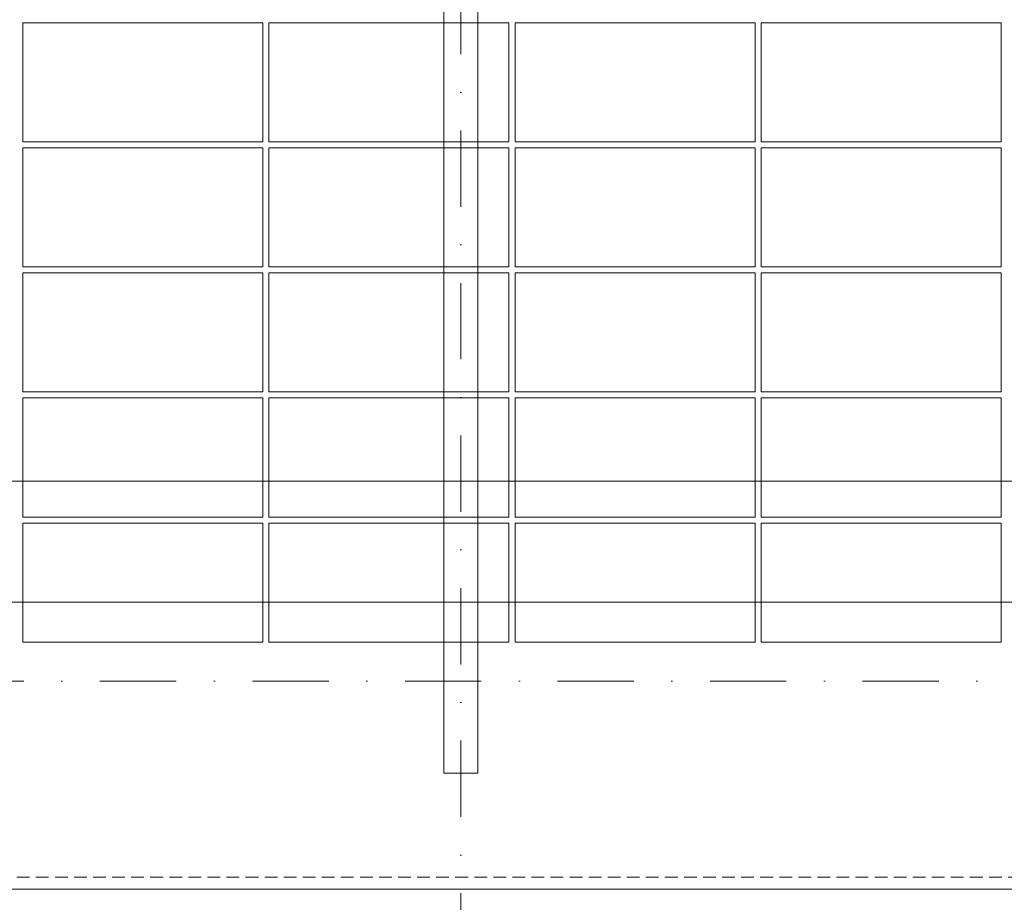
# Model space of a CAD drawing. Header units: millimetres. Extents: x -1695604 to 5289369, y -1488057 to 2187451.
# Tile 571 of 656: x 400345 to 405265, y 148895 to 153305. Entities that reach past the tile are written whole.
import ezdxf
from ezdxf import colors
from ezdxf.entities.mleader import LeaderData, LeaderLine
from ezdxf.math import Vec2, Vec3

# ---------------------------------------------------------------- set-up
doc = ezdxf.new("R2010")
doc.units = ezdxf.units.MM
for name, pattern in [('CENTERX2', [101.6, 63.5, -12.7, 12.7, -12.7]), ('DASHDOT', [25.4, 12.7, -6.35, 0, -6.35]), ('DASHED', [19.05, 12.7, -6.35]), ('HIDDEN', [9.525, 6.35, -3.175])]:
    doc.linetypes.add(name, pattern=pattern)
doc.layers.get('Defpoints').update_dxf_attribs({"color": 8})
for name, color, linetype, lineweight in [('A99_FVE', 30, 'Continuous', 5), ('A99_N_kce-pod', 7, 'DASHED', 20), ('A99_N_koty-200', 5, 'Continuous', 5), ('A99_N_koty-200 @ 1', 5, 'Continuous', 5), ('A99_N_koty-200 @ 10', 5, 'Continuous', 5), ('A99_N_koty-200 @ 100', 5, 'Continuous', 5), ('A99_N_koty-200 @ 200', 5, 'Continuous', 5), ('A99_N_koty-200 @ 250 (1)', 5, 'Continuous', 5), ('A99_N_koty-200 @ 250 (2)', 5, 'Continuous', 5), ('A99_N_koty-200 @ 400', 5, 'Continuous', 5), ('A99_N_txt-popis-50 @ 200', 240, 'Continuous', 9), ('A99_S_kce-pohl', 7, 'Continuous', 5), ('A99_S_osy', 1, 'CENTERX2', 5)]:
    doc.layers.add(name, color=color, linetype=linetype, lineweight=lineweight)
doc.styles.add('A99_kota', font='isocpeur.ttf', dxfattribs={"height": 2})
doc.styles.add('A99_popis', font='isocpeur.ttf')
doc.dimstyles.new('A99_kota_200 new', dxfattribs={"dimscale": 200, "dimtxt": 2, "dimasz": 1.2, "dimexe": 0.5, "dimexo": 1.5, "dimgap": 0.3, "dimtad": 1, "dimdec": 0, "dimzin": 3, "dimdsep": 46, "dimtxsty": 'A99_kota', "dimblk": 'ARCHTICK', "dimcen": 2.5, "dimazin": 2, "dimtfac": 0.75, "dimtdec": 0, "dimtmove": 2, "dimatfit": 0, "dimfxl": 0, "dimtolj": 1, "dimtzin": 0, "dimlwd": 5, "dimlwe": 5, "dimarcsym": 0})

# ---------------------------------------------------------------- blocks, each defined once
blk = doc.blocks.new('_ArchTick')
at = {"color": 0, "linetype": 'ByBlock', "const_width": 0.15}
blk.add_lwpolyline([(-0.5, -0.5), (0.5, 0.5)], dxfattribs=at)
blk = doc.blocks.new('*D4584')
at = {"layer": 'A99_N_koty-200', "color": 0, "linetype": 'Continuous', "lineweight": 5, "ltscale": 10, "transparency": 16777216}
for p, q in [((402550, 146925), (402550, 146475)), ((414550, 146925), (414550, 146475)), ((414550, 146525), (402550, 146525))]:
    blk.add_line(p, q, dxfattribs=at)
at = {"layer": 'Defpoints', "color": 0, "linetype": 'Continuous', "lineweight": 18, "ltscale": 10, "transparency": 16777216}
for p in [(402550, 149400), (414550, 149400), (402550, 146525)]:
    blk.add_point(p, dxfattribs=at)
at = {"layer": 'A99_N_koty-200', "color": 0, "linetype": 'Continuous', "lineweight": 5, "ltscale": 10, "transparency": 16777216, "xscale": 120, "yscale": 120, "zscale": 120, "rotation": 180}
blk.add_blockref('_ArchTick', (402550, 146525), dxfattribs=at)
at = {"layer": 'A99_N_koty-200', "color": 0, "linetype": 'Continuous', "lineweight": 5, "ltscale": 10, "transparency": 16777216, "xscale": 120, "yscale": 120, "zscale": 120}
blk.add_blockref('_ArchTick', (414550, 146525), dxfattribs=at)
at = {"layer": 'A99_N_koty-200', "color": 0, "linetype": 'Continuous', "ltscale": 10, "transparency": 16777216, "insert": (408550, 146655), "char_height": 200, "attachment_point": 5, "style": 'A99_kota'}
blk.add_mtext('\\A1;12000', dxfattribs=at)
blk = doc.blocks.new('*D4585')
at = {"layer": 'A99_N_koty-200', "color": 0, "linetype": 'Continuous', "lineweight": 5, "ltscale": 10, "transparency": 16777216}
for p, q in [((402550, 147325), (402550, 146425)), ((414550, 147325), (414550, 146425)), ((414550, 146525), (402550, 146525))]:
    blk.add_line(p, q, dxfattribs=at)
at = {"layer": 'Defpoints', "color": 0, "linetype": 'Continuous', "lineweight": 18, "ltscale": 10, "transparency": 16777216}
for p in [(402550, 149400), (414550, 149400), (402550, 146525)]:
    blk.add_point(p, dxfattribs=at)
at = {"layer": 'A99_N_koty-200', "color": 0, "linetype": 'Continuous', "lineweight": 5, "ltscale": 10, "transparency": 16777216, "xscale": 240, "yscale": 240, "zscale": 240, "rotation": 180}
blk.add_blockref('_ArchTick', (402550, 146525), dxfattribs=at)
at = {"layer": 'A99_N_koty-200', "color": 0, "linetype": 'Continuous', "lineweight": 5, "ltscale": 10, "transparency": 16777216, "xscale": 240, "yscale": 240, "zscale": 240}
blk.add_blockref('_ArchTick', (414550, 146525), dxfattribs=at)
at = {"layer": 'A99_N_koty-200', "color": 0, "linetype": 'Continuous', "ltscale": 10, "transparency": 16777216, "insert": (408550, 146785), "char_height": 400, "attachment_point": 5, "style": 'A99_kota'}
blk.add_mtext('\\A1;12000', dxfattribs=at)
blk = doc.blocks.new('*D4586')
at = {"layer": 'A99_N_koty-200', "color": 0, "linetype": 'Continuous', "lineweight": 5, "ltscale": 10, "transparency": 16777216}
for p, q in [((402550, 146529), (402550, 146524.5)), ((414550, 146525), (402550, 146525)), ((414550, 146529), (414550, 146524.5))]:
    blk.add_line(p, q, dxfattribs=at)
at = {"layer": 'Defpoints', "color": 0, "linetype": 'Continuous', "lineweight": 18, "ltscale": 10, "transparency": 16777216}
for p in [(402550, 149400), (414550, 149400), (402550, 146525)]:
    blk.add_point(p, dxfattribs=at)
at = {"layer": 'A99_N_koty-200', "color": 0, "linetype": 'Continuous', "lineweight": 5, "ltscale": 10, "transparency": 16777216, "xscale": 1.2, "yscale": 1.2, "zscale": 1.2, "rotation": 180}
blk.add_blockref('_ArchTick', (402550, 146525), dxfattribs=at)
at = {"layer": 'A99_N_koty-200', "color": 0, "linetype": 'Continuous', "lineweight": 5, "ltscale": 10, "transparency": 16777216, "xscale": 1.2, "yscale": 1.2, "zscale": 1.2}
blk.add_blockref('_ArchTick', (414550, 146525), dxfattribs=at)
at = {"layer": 'A99_N_koty-200', "color": 0, "linetype": 'Continuous', "ltscale": 10, "transparency": 16777216, "insert": (408550, 146526.3), "char_height": 2, "attachment_point": 5, "style": 'A99_kota'}
blk.add_mtext('\\A1;12000', dxfattribs=at)
blk = doc.blocks.new('*D4587')
at = {"layer": 'A99_N_koty-200', "color": 0, "linetype": 'Continuous', "lineweight": 5, "ltscale": 10, "transparency": 16777216}
for p, q in [((402550, 148125), (402550, 146325)), ((414550, 148125), (414550, 146325)), ((414550, 146525), (402550, 146525))]:
    blk.add_line(p, q, dxfattribs=at)
at = {"layer": 'Defpoints', "color": 0, "linetype": 'Continuous', "lineweight": 18, "ltscale": 10, "transparency": 16777216}
for p in [(402550, 149400), (414550, 149400), (402550, 146525)]:
    blk.add_point(p, dxfattribs=at)
at = {"layer": 'A99_N_koty-200', "color": 0, "linetype": 'Continuous', "lineweight": 5, "ltscale": 10, "transparency": 16777216, "xscale": 480, "yscale": 480, "zscale": 480, "rotation": 180}
blk.add_blockref('_ArchTick', (402550, 146525), dxfattribs=at)
at = {"layer": 'A99_N_koty-200', "color": 0, "linetype": 'Continuous', "lineweight": 5, "ltscale": 10, "transparency": 16777216, "xscale": 480, "yscale": 480, "zscale": 480}
blk.add_blockref('_ArchTick', (414550, 146525), dxfattribs=at)
at = {"layer": 'A99_N_koty-200', "color": 0, "linetype": 'Continuous', "ltscale": 10, "transparency": 16777216, "insert": (408550, 147045), "char_height": 800, "attachment_point": 5, "style": 'A99_kota'}
blk.add_mtext('\\A1;12000', dxfattribs=at)
blk = doc.blocks.new('*D4588')
at = {"layer": 'A99_N_koty-200', "color": 0, "linetype": 'Continuous', "lineweight": 5, "ltscale": 10, "transparency": 16777216}
for p, q in [((402550, 146565), (402550, 146520)), ((414550, 146525), (402550, 146525)), ((414550, 146565), (414550, 146520))]:
    blk.add_line(p, q, dxfattribs=at)
at = {"layer": 'Defpoints', "color": 0, "linetype": 'Continuous', "lineweight": 18, "ltscale": 10, "transparency": 16777216}
for p in [(402550, 149400), (414550, 149400), (402550, 146525)]:
    blk.add_point(p, dxfattribs=at)
at = {"layer": 'A99_N_koty-200', "color": 0, "linetype": 'Continuous', "lineweight": 5, "ltscale": 10, "transparency": 16777216, "xscale": 12, "yscale": 12, "zscale": 12, "rotation": 180}
blk.add_blockref('_ArchTick', (402550, 146525), dxfattribs=at)
at = {"layer": 'A99_N_koty-200', "color": 0, "linetype": 'Continuous', "lineweight": 5, "ltscale": 10, "transparency": 16777216, "xscale": 12, "yscale": 12, "zscale": 12}
blk.add_blockref('_ArchTick', (414550, 146525), dxfattribs=at)
at = {"layer": 'A99_N_koty-200', "color": 0, "linetype": 'Continuous', "ltscale": 10, "transparency": 16777216, "insert": (408550, 146538), "char_height": 20, "attachment_point": 5, "style": 'A99_kota'}
blk.add_mtext('\\A1;12000', dxfattribs=at)
blk = doc.blocks.new('*D4589')
at = {"layer": 'A99_N_koty-200', "color": 0, "linetype": 'Continuous', "lineweight": 5, "ltscale": 10, "transparency": 16777216}
for p, q in [((402550, 147525), (402550, 146400)), ((414550, 147525), (414550, 146400)), ((414550, 146525), (402550, 146525))]:
    blk.add_line(p, q, dxfattribs=at)
at = {"layer": 'Defpoints', "color": 0, "linetype": 'Continuous', "lineweight": 18, "ltscale": 10, "transparency": 16777216}
for p in [(402550, 149400), (414550, 149400), (402550, 146525)]:
    blk.add_point(p, dxfattribs=at)
at = {"layer": 'A99_N_koty-200', "color": 0, "linetype": 'Continuous', "lineweight": 5, "ltscale": 10, "transparency": 16777216, "xscale": 300, "yscale": 300, "zscale": 300, "rotation": 180}
blk.add_blockref('_ArchTick', (402550, 146525), dxfattribs=at)
at = {"layer": 'A99_N_koty-200', "color": 0, "linetype": 'Continuous', "lineweight": 5, "ltscale": 10, "transparency": 16777216, "xscale": 300, "yscale": 300, "zscale": 300}
blk.add_blockref('_ArchTick', (414550, 146525), dxfattribs=at)
at = {"layer": 'A99_N_koty-200', "color": 0, "linetype": 'Continuous', "ltscale": 10, "transparency": 16777216, "insert": (408550, 146850), "char_height": 500, "attachment_point": 5, "style": 'A99_kota'}
blk.add_mtext('\\A1;12000', dxfattribs=at)
blk = doc.blocks.new('*D4590')
at = {"layer": 'A99_N_koty-200', "color": 0, "linetype": 'Continuous', "lineweight": 5, "ltscale": 10, "transparency": 16777216}
for p, q in [((402550, 147525), (402550, 146400)), ((414550, 147525), (414550, 146400)), ((414550, 146525), (402550, 146525))]:
    blk.add_line(p, q, dxfattribs=at)
at = {"layer": 'Defpoints', "color": 0, "linetype": 'Continuous', "lineweight": 18, "ltscale": 10, "transparency": 16777216}
for p in [(402550, 149400), (414550, 149400), (402550, 146525)]:
    blk.add_point(p, dxfattribs=at)
at = {"layer": 'A99_N_koty-200', "color": 0, "linetype": 'Continuous', "lineweight": 5, "ltscale": 10, "transparency": 16777216, "xscale": 300, "yscale": 300, "zscale": 300, "rotation": 180}
blk.add_blockref('_ArchTick', (402550, 146525), dxfattribs=at)
at = {"layer": 'A99_N_koty-200', "color": 0, "linetype": 'Continuous', "lineweight": 5, "ltscale": 10, "transparency": 16777216, "xscale": 300, "yscale": 300, "zscale": 300}
blk.add_blockref('_ArchTick', (414550, 146525), dxfattribs=at)
at = {"layer": 'A99_N_koty-200', "color": 0, "linetype": 'Continuous', "ltscale": 10, "transparency": 16777216, "insert": (408550, 146850), "char_height": 500, "attachment_point": 5, "style": 'A99_kota'}
blk.add_mtext('\\A1;12000', dxfattribs=at)
blk = doc.blocks.new('*D4592')
at = {"layer": 'A99_N_koty-200', "color": 0, "linetype": 'Continuous', "lineweight": 5, "ltscale": 10, "transparency": 16777216}
for p, q in [((390550, 146925), (390550, 146475)), ((402550, 146925), (402550, 146475)), ((402550, 146525), (390550, 146525))]:
    blk.add_line(p, q, dxfattribs=at)
at = {"layer": 'Defpoints', "color": 0, "linetype": 'Continuous', "lineweight": 18, "ltscale": 10, "transparency": 16777216}
for p in [(390550, 149400), (402550, 149400), (390550, 146525)]:
    blk.add_point(p, dxfattribs=at)
at = {"layer": 'A99_N_koty-200', "color": 0, "linetype": 'Continuous', "lineweight": 5, "ltscale": 10, "transparency": 16777216, "xscale": 120, "yscale": 120, "zscale": 120, "rotation": 180}
blk.add_blockref('_ArchTick', (390550, 146525), dxfattribs=at)
at = {"layer": 'A99_N_koty-200', "color": 0, "linetype": 'Continuous', "lineweight": 5, "ltscale": 10, "transparency": 16777216, "xscale": 120, "yscale": 120, "zscale": 120}
blk.add_blockref('_ArchTick', (402550, 146525), dxfattribs=at)
at = {"layer": 'A99_N_koty-200', "color": 0, "linetype": 'Continuous', "ltscale": 10, "transparency": 16777216, "insert": (396550, 146655), "char_height": 200, "attachment_point": 5, "style": 'A99_kota'}
blk.add_mtext('\\A1;12000', dxfattribs=at)
blk = doc.blocks.new('*D4593')
at = {"layer": 'A99_N_koty-200', "color": 0, "linetype": 'Continuous', "lineweight": 5, "ltscale": 10, "transparency": 16777216}
for p, q in [((390550, 147325), (390550, 146425)), ((402550, 147325), (402550, 146425)), ((402550, 146525), (390550, 146525))]:
    blk.add_line(p, q, dxfattribs=at)
at = {"layer": 'Defpoints', "color": 0, "linetype": 'Continuous', "lineweight": 18, "ltscale": 10, "transparency": 16777216}
for p in [(390550, 149400), (402550, 149400), (390550, 146525)]:
    blk.add_point(p, dxfattribs=at)
at = {"layer": 'A99_N_koty-200', "color": 0, "linetype": 'Continuous', "lineweight": 5, "ltscale": 10, "transparency": 16777216, "xscale": 240, "yscale": 240, "zscale": 240, "rotation": 180}
blk.add_blockref('_ArchTick', (390550, 146525), dxfattribs=at)
at = {"layer": 'A99_N_koty-200', "color": 0, "linetype": 'Continuous', "lineweight": 5, "ltscale": 10, "transparency": 16777216, "xscale": 240, "yscale": 240, "zscale": 240}
blk.add_blockref('_ArchTick', (402550, 146525), dxfattribs=at)
at = {"layer": 'A99_N_koty-200', "color": 0, "linetype": 'Continuous', "ltscale": 10, "transparency": 16777216, "insert": (396550, 146785), "char_height": 400, "attachment_point": 5, "style": 'A99_kota'}
blk.add_mtext('\\A1;12000', dxfattribs=at)
blk = doc.blocks.new('*D4594')
at = {"layer": 'A99_N_koty-200', "color": 0, "linetype": 'Continuous', "lineweight": 5, "ltscale": 10, "transparency": 16777216}
for p, q in [((390550, 146529), (390550, 146524.5)), ((402550, 146525), (390550, 146525)), ((402550, 146529), (402550, 146524.5))]:
    blk.add_line(p, q, dxfattribs=at)
at = {"layer": 'Defpoints', "color": 0, "linetype": 'Continuous', "lineweight": 18, "ltscale": 10, "transparency": 16777216}
for p in [(390550, 149400), (402550, 149400), (390550, 146525)]:
    blk.add_point(p, dxfattribs=at)
at = {"layer": 'A99_N_koty-200', "color": 0, "linetype": 'Continuous', "lineweight": 5, "ltscale": 10, "transparency": 16777216, "xscale": 1.2, "yscale": 1.2, "zscale": 1.2, "rotation": 180}
blk.add_blockref('_ArchTick', (390550, 146525), dxfattribs=at)
at = {"layer": 'A99_N_koty-200', "color": 0, "linetype": 'Continuous', "lineweight": 5, "ltscale": 10, "transparency": 16777216, "xscale": 1.2, "yscale": 1.2, "zscale": 1.2}
blk.add_blockref('_ArchTick', (402550, 146525), dxfattribs=at)
at = {"layer": 'A99_N_koty-200', "color": 0, "linetype": 'Continuous', "ltscale": 10, "transparency": 16777216, "insert": (396550, 146526.3), "char_height": 2, "attachment_point": 5, "style": 'A99_kota'}
blk.add_mtext('\\A1;12000', dxfattribs=at)
blk = doc.blocks.new('*D4595')
at = {"layer": 'A99_N_koty-200', "color": 0, "linetype": 'Continuous', "lineweight": 5, "ltscale": 10, "transparency": 16777216}
for p, q in [((390550, 148125), (390550, 146325)), ((402550, 148125), (402550, 146325)), ((402550, 146525), (390550, 146525))]:
    blk.add_line(p, q, dxfattribs=at)
at = {"layer": 'Defpoints', "color": 0, "linetype": 'Continuous', "lineweight": 18, "ltscale": 10, "transparency": 16777216}
for p in [(390550, 149400), (402550, 149400), (390550, 146525)]:
    blk.add_point(p, dxfattribs=at)
at = {"layer": 'A99_N_koty-200', "color": 0, "linetype": 'Continuous', "lineweight": 5, "ltscale": 10, "transparency": 16777216, "xscale": 480, "yscale": 480, "zscale": 480, "rotation": 180}
blk.add_blockref('_ArchTick', (390550, 146525), dxfattribs=at)
at = {"layer": 'A99_N_koty-200', "color": 0, "linetype": 'Continuous', "lineweight": 5, "ltscale": 10, "transparency": 16777216, "xscale": 480, "yscale": 480, "zscale": 480}
blk.add_blockref('_ArchTick', (402550, 146525), dxfattribs=at)
at = {"layer": 'A99_N_koty-200', "color": 0, "linetype": 'Continuous', "ltscale": 10, "transparency": 16777216, "insert": (396550, 147045), "char_height": 800, "attachment_point": 5, "style": 'A99_kota'}
blk.add_mtext('\\A1;12000', dxfattribs=at)
blk = doc.blocks.new('*D4596')
at = {"layer": 'A99_N_koty-200', "color": 0, "linetype": 'Continuous', "lineweight": 5, "ltscale": 10, "transparency": 16777216}
for p, q in [((390550, 146565), (390550, 146520)), ((402550, 146525), (390550, 146525)), ((402550, 146565), (402550, 146520))]:
    blk.add_line(p, q, dxfattribs=at)
at = {"layer": 'Defpoints', "color": 0, "linetype": 'Continuous', "lineweight": 18, "ltscale": 10, "transparency": 16777216}
for p in [(390550, 149400), (402550, 149400), (390550, 146525)]:
    blk.add_point(p, dxfattribs=at)
at = {"layer": 'A99_N_koty-200', "color": 0, "linetype": 'Continuous', "lineweight": 5, "ltscale": 10, "transparency": 16777216, "xscale": 12, "yscale": 12, "zscale": 12, "rotation": 180}
blk.add_blockref('_ArchTick', (390550, 146525), dxfattribs=at)
at = {"layer": 'A99_N_koty-200', "color": 0, "linetype": 'Continuous', "lineweight": 5, "ltscale": 10, "transparency": 16777216, "xscale": 12, "yscale": 12, "zscale": 12}
blk.add_blockref('_ArchTick', (402550, 146525), dxfattribs=at)
at = {"layer": 'A99_N_koty-200', "color": 0, "linetype": 'Continuous', "ltscale": 10, "transparency": 16777216, "insert": (396550, 146538), "char_height": 20, "attachment_point": 5, "style": 'A99_kota'}
blk.add_mtext('\\A1;12000', dxfattribs=at)
blk = doc.blocks.new('*D4597')
at = {"layer": 'A99_N_koty-200', "color": 0, "linetype": 'Continuous', "lineweight": 5, "ltscale": 10, "transparency": 16777216}
for p, q in [((390550, 147525), (390550, 146400)), ((402550, 147525), (402550, 146400)), ((402550, 146525), (390550, 146525))]:
    blk.add_line(p, q, dxfattribs=at)
at = {"layer": 'Defpoints', "color": 0, "linetype": 'Continuous', "lineweight": 18, "ltscale": 10, "transparency": 16777216}
for p in [(390550, 149400), (402550, 149400), (390550, 146525)]:
    blk.add_point(p, dxfattribs=at)
at = {"layer": 'A99_N_koty-200', "color": 0, "linetype": 'Continuous', "lineweight": 5, "ltscale": 10, "transparency": 16777216, "xscale": 300, "yscale": 300, "zscale": 300, "rotation": 180}
blk.add_blockref('_ArchTick', (390550, 146525), dxfattribs=at)
at = {"layer": 'A99_N_koty-200', "color": 0, "linetype": 'Continuous', "lineweight": 5, "ltscale": 10, "transparency": 16777216, "xscale": 300, "yscale": 300, "zscale": 300}
blk.add_blockref('_ArchTick', (402550, 146525), dxfattribs=at)
at = {"layer": 'A99_N_koty-200', "color": 0, "linetype": 'Continuous', "ltscale": 10, "transparency": 16777216, "insert": (396550, 146850), "char_height": 500, "attachment_point": 5, "style": 'A99_kota'}
blk.add_mtext('\\A1;12000', dxfattribs=at)
blk = doc.blocks.new('*D4598')
at = {"layer": 'A99_N_koty-200', "color": 0, "linetype": 'Continuous', "lineweight": 5, "ltscale": 10, "transparency": 16777216}
for p, q in [((390550, 147525), (390550, 146400)), ((402550, 147525), (402550, 146400)), ((402550, 146525), (390550, 146525))]:
    blk.add_line(p, q, dxfattribs=at)
at = {"layer": 'Defpoints', "color": 0, "linetype": 'Continuous', "lineweight": 18, "ltscale": 10, "transparency": 16777216}
for p in [(390550, 149400), (402550, 149400), (390550, 146525)]:
    blk.add_point(p, dxfattribs=at)
at = {"layer": 'A99_N_koty-200', "color": 0, "linetype": 'Continuous', "lineweight": 5, "ltscale": 10, "transparency": 16777216, "xscale": 300, "yscale": 300, "zscale": 300, "rotation": 180}
blk.add_blockref('_ArchTick', (390550, 146525), dxfattribs=at)
at = {"layer": 'A99_N_koty-200', "color": 0, "linetype": 'Continuous', "lineweight": 5, "ltscale": 10, "transparency": 16777216, "xscale": 300, "yscale": 300, "zscale": 300}
blk.add_blockref('_ArchTick', (402550, 146525), dxfattribs=at)
at = {"layer": 'A99_N_koty-200', "color": 0, "linetype": 'Continuous', "ltscale": 10, "transparency": 16777216, "insert": (396550, 146850), "char_height": 500, "attachment_point": 5, "style": 'A99_kota'}
blk.add_mtext('\\A1;12000', dxfattribs=at)
blk = doc.blocks.new('*D4789')
at = {"layer": 'A99_N_koty-200', "color": 0, "linetype": 'Continuous', "lineweight": 5, "ltscale": 10, "transparency": 16777216}
for p, q in [((378280, 150200), (378280, 151100)), ((415495, 150200), (415495, 151100)), ((378280, 151000), (415495, 151000))]:
    blk.add_line(p, q, dxfattribs=at)
at = {"layer": 'Defpoints', "color": 0, "linetype": 'Continuous', "lineweight": 18, "ltscale": 10, "transparency": 16777216}
for p in [(415495, 151000), (378280, 148920), (415495, 148920)]:
    blk.add_point(p, dxfattribs=at)
at = {"layer": 'A99_N_koty-200', "color": 0, "linetype": 'Continuous', "lineweight": 5, "ltscale": 10, "transparency": 16777216, "xscale": 240, "yscale": 240, "zscale": 240, "rotation": 180}
blk.add_blockref('_ArchTick', (378280, 151000), dxfattribs=at)
at = {"layer": 'A99_N_koty-200', "color": 0, "linetype": 'Continuous', "lineweight": 5, "ltscale": 10, "transparency": 16777216, "xscale": 240, "yscale": 240, "zscale": 240}
blk.add_blockref('_ArchTick', (415495, 151000), dxfattribs=at)
at = {"layer": 'A99_N_koty-200', "color": 0, "linetype": 'Continuous', "ltscale": 10, "transparency": 16777216, "insert": (396887.5, 151260), "char_height": 400, "attachment_point": 5, "style": 'A99_kota'}
blk.add_mtext('\\A1;37215', dxfattribs=at)
blk = doc.blocks.new('*D4790')
at = {"layer": 'A99_N_koty-200', "color": 0, "linetype": 'Continuous', "lineweight": 5, "ltscale": 10, "transparency": 16777216}
for p, q in [((378280, 149995), (378280, 150445)), ((415495, 149995), (415495, 150445)), ((378280, 150395), (415495, 150395))]:
    blk.add_line(p, q, dxfattribs=at)
at = {"layer": 'Defpoints', "color": 0, "linetype": 'Continuous', "lineweight": 18, "ltscale": 10, "transparency": 16777216}
for p in [(415495, 150395), (378280, 148920), (415495, 148920)]:
    blk.add_point(p, dxfattribs=at)
at = {"layer": 'A99_N_koty-200', "color": 0, "linetype": 'Continuous', "lineweight": 5, "ltscale": 10, "transparency": 16777216, "xscale": 120, "yscale": 120, "zscale": 120, "rotation": 180}
blk.add_blockref('_ArchTick', (378280, 150395), dxfattribs=at)
at = {"layer": 'A99_N_koty-200', "color": 0, "linetype": 'Continuous', "lineweight": 5, "ltscale": 10, "transparency": 16777216, "xscale": 120, "yscale": 120, "zscale": 120}
blk.add_blockref('_ArchTick', (415495, 150395), dxfattribs=at)
at = {"layer": 'A99_N_koty-200', "color": 0, "linetype": 'Continuous', "ltscale": 10, "transparency": 16777216, "insert": (396887.5, 150525), "char_height": 200, "attachment_point": 5, "style": 'A99_kota'}
blk.add_mtext('\\A1;37215', dxfattribs=at)
blk = doc.blocks.new('*D4791')
at = {"layer": 'A99_N_koty-200', "color": 0, "linetype": 'Continuous', "lineweight": 5, "ltscale": 10, "transparency": 16777216}
for p, q in [((378280, 150391), (378280, 150395.5)), ((378280, 150395), (415495, 150395)), ((415495, 150391), (415495, 150395.5))]:
    blk.add_line(p, q, dxfattribs=at)
at = {"layer": 'Defpoints', "color": 0, "linetype": 'Continuous', "lineweight": 18, "ltscale": 10, "transparency": 16777216}
for p in [(415495, 150395), (378280, 148920), (415495, 148920)]:
    blk.add_point(p, dxfattribs=at)
at = {"layer": 'A99_N_koty-200', "color": 0, "linetype": 'Continuous', "lineweight": 5, "ltscale": 10, "transparency": 16777216, "xscale": 1.2, "yscale": 1.2, "zscale": 1.2, "rotation": 180}
blk.add_blockref('_ArchTick', (378280, 150395), dxfattribs=at)
at = {"layer": 'A99_N_koty-200', "color": 0, "linetype": 'Continuous', "lineweight": 5, "ltscale": 10, "transparency": 16777216, "xscale": 1.2, "yscale": 1.2, "zscale": 1.2}
blk.add_blockref('_ArchTick', (415495, 150395), dxfattribs=at)
at = {"layer": 'A99_N_koty-200', "color": 0, "linetype": 'Continuous', "ltscale": 10, "transparency": 16777216, "insert": (396887.5, 150396.3), "char_height": 2, "attachment_point": 5, "style": 'A99_kota'}
blk.add_mtext('\\A1;37215', dxfattribs=at)
blk = doc.blocks.new('*D4792')
at = {"layer": 'A99_N_koty-200', "color": 0, "linetype": 'Continuous', "lineweight": 5, "ltscale": 10, "transparency": 16777216}
for p, q in [((378280, 149520), (378280, 150595)), ((415495, 149520), (415495, 150595)), ((378280, 150395), (415495, 150395))]:
    blk.add_line(p, q, dxfattribs=at)
at = {"layer": 'Defpoints', "color": 0, "linetype": 'Continuous', "lineweight": 18, "ltscale": 10, "transparency": 16777216}
for p in [(415495, 150395), (378280, 148920), (415495, 148920)]:
    blk.add_point(p, dxfattribs=at)
at = {"layer": 'A99_N_koty-200', "color": 0, "linetype": 'Continuous', "lineweight": 5, "ltscale": 10, "transparency": 16777216, "xscale": 480, "yscale": 480, "zscale": 480, "rotation": 180}
blk.add_blockref('_ArchTick', (378280, 150395), dxfattribs=at)
at = {"layer": 'A99_N_koty-200', "color": 0, "linetype": 'Continuous', "lineweight": 5, "ltscale": 10, "transparency": 16777216, "xscale": 480, "yscale": 480, "zscale": 480}
blk.add_blockref('_ArchTick', (415495, 150395), dxfattribs=at)
at = {"layer": 'A99_N_koty-200', "color": 0, "linetype": 'Continuous', "ltscale": 10, "transparency": 16777216, "insert": (396887.5, 150915), "char_height": 800, "attachment_point": 5, "style": 'A99_kota'}
blk.add_mtext('\\A1;37215', dxfattribs=at)
blk = doc.blocks.new('*D4793')
at = {"layer": 'A99_N_koty-200', "color": 0, "linetype": 'Continuous', "lineweight": 5, "ltscale": 10, "transparency": 16777216}
for p, q in [((378280, 150355), (378280, 150400)), ((378280, 150395), (415495, 150395)), ((415495, 150355), (415495, 150400))]:
    blk.add_line(p, q, dxfattribs=at)
at = {"layer": 'Defpoints', "color": 0, "linetype": 'Continuous', "lineweight": 18, "ltscale": 10, "transparency": 16777216}
for p in [(415495, 150395), (378280, 148920), (415495, 148920)]:
    blk.add_point(p, dxfattribs=at)
at = {"layer": 'A99_N_koty-200', "color": 0, "linetype": 'Continuous', "lineweight": 5, "ltscale": 10, "transparency": 16777216, "xscale": 12, "yscale": 12, "zscale": 12, "rotation": 180}
blk.add_blockref('_ArchTick', (378280, 150395), dxfattribs=at)
at = {"layer": 'A99_N_koty-200', "color": 0, "linetype": 'Continuous', "lineweight": 5, "ltscale": 10, "transparency": 16777216, "xscale": 12, "yscale": 12, "zscale": 12}
blk.add_blockref('_ArchTick', (415495, 150395), dxfattribs=at)
at = {"layer": 'A99_N_koty-200', "color": 0, "linetype": 'Continuous', "ltscale": 10, "transparency": 16777216, "insert": (396887.5, 150408), "char_height": 20, "attachment_point": 5, "style": 'A99_kota'}
blk.add_mtext('\\A1;37215', dxfattribs=at)
blk = doc.blocks.new('*D4794')
at = {"layer": 'A99_N_koty-200', "color": 0, "linetype": 'Continuous', "lineweight": 5, "ltscale": 10, "transparency": 16777216}
for p, q in [((378280, 149395), (378280, 150520)), ((415495, 149395), (415495, 150520)), ((378280, 150395), (415495, 150395))]:
    blk.add_line(p, q, dxfattribs=at)
at = {"layer": 'Defpoints', "color": 0, "linetype": 'Continuous', "lineweight": 18, "ltscale": 10, "transparency": 16777216}
for p in [(415495, 150395), (378280, 148920), (415495, 148920)]:
    blk.add_point(p, dxfattribs=at)
at = {"layer": 'A99_N_koty-200', "color": 0, "linetype": 'Continuous', "lineweight": 5, "ltscale": 10, "transparency": 16777216, "xscale": 300, "yscale": 300, "zscale": 300, "rotation": 180}
blk.add_blockref('_ArchTick', (378280, 150395), dxfattribs=at)
at = {"layer": 'A99_N_koty-200', "color": 0, "linetype": 'Continuous', "lineweight": 5, "ltscale": 10, "transparency": 16777216, "xscale": 300, "yscale": 300, "zscale": 300}
blk.add_blockref('_ArchTick', (415495, 150395), dxfattribs=at)
at = {"layer": 'A99_N_koty-200', "color": 0, "linetype": 'Continuous', "ltscale": 10, "transparency": 16777216, "insert": (396887.5, 150720), "char_height": 500, "attachment_point": 5, "style": 'A99_kota'}
blk.add_mtext('\\A1;37215', dxfattribs=at)
blk = doc.blocks.new('*D4795')
at = {"layer": 'A99_N_koty-200', "color": 0, "linetype": 'Continuous', "lineweight": 5, "ltscale": 10, "transparency": 16777216}
for p, q in [((378280, 149395), (378280, 150520)), ((415495, 149395), (415495, 150520)), ((378280, 150395), (415495, 150395))]:
    blk.add_line(p, q, dxfattribs=at)
at = {"layer": 'Defpoints', "color": 0, "linetype": 'Continuous', "lineweight": 18, "ltscale": 10, "transparency": 16777216}
for p in [(415495, 150395), (378280, 148920), (415495, 148920)]:
    blk.add_point(p, dxfattribs=at)
at = {"layer": 'A99_N_koty-200', "color": 0, "linetype": 'Continuous', "lineweight": 5, "ltscale": 10, "transparency": 16777216, "xscale": 300, "yscale": 300, "zscale": 300, "rotation": 180}
blk.add_blockref('_ArchTick', (378280, 150395), dxfattribs=at)
at = {"layer": 'A99_N_koty-200', "color": 0, "linetype": 'Continuous', "lineweight": 5, "ltscale": 10, "transparency": 16777216, "xscale": 300, "yscale": 300, "zscale": 300}
blk.add_blockref('_ArchTick', (415495, 150395), dxfattribs=at)
at = {"layer": 'A99_N_koty-200', "color": 0, "linetype": 'Continuous', "ltscale": 10, "transparency": 16777216, "insert": (396887.5, 150720), "char_height": 500, "attachment_point": 5, "style": 'A99_kota'}
blk.add_mtext('\\A1;37215', dxfattribs=at)
blk = doc.blocks.new('*U5974')
at = {"layer": 'A99_N_koty-200 @ 1', "linetype": 'Continuous', "ltscale": 10}
dim = blk.add_linear_dim(base=(402550, 146525), p1=(414550, 149400), p2=(402550, 149400), angle=180, dimstyle='A99_kota_200 new', override={"dimscale": 1, "dimtix": 1, "dimtofl": 1, "dimtmove": 1, "dimatfit": 1}, dxfattribs=at)
dim.commit()
dim.dimension.update_dxf_attribs({"geometry": '*D4586', "text_midpoint": (408550, 146526.3)})
at = {"layer": 'A99_N_koty-200 @ 10', "linetype": 'Continuous', "ltscale": 10}
dim = blk.add_linear_dim(base=(402550, 146525), p1=(414550, 149400), p2=(402550, 149400), angle=180, dimstyle='A99_kota_200 new', override={"dimscale": 10, "dimtix": 1, "dimtofl": 1, "dimtmove": 1, "dimatfit": 1}, dxfattribs=at)
dim.commit()
dim.dimension.update_dxf_attribs({"geometry": '*D4588', "text_midpoint": (408550, 146538)})
at = {"layer": 'A99_N_koty-200 @ 100', "linetype": 'Continuous', "ltscale": 10}
dim = blk.add_linear_dim(base=(402550, 146525), p1=(414550, 149400), p2=(402550, 149400), angle=180, dimstyle='A99_kota_200 new', override={"dimscale": 100, "dimtix": 1, "dimtofl": 1, "dimtmove": 1, "dimatfit": 1}, dxfattribs=at)
dim.commit()
dim.dimension.update_dxf_attribs({"geometry": '*D4584', "text_midpoint": (408550, 146655)})
at = {"layer": 'A99_N_koty-200 @ 200', "linetype": 'Continuous', "ltscale": 10}
dim = blk.add_linear_dim(base=(402550, 146525), p1=(414550, 149400), p2=(402550, 149400), angle=180, dimstyle='A99_kota_200 new', override={"dimscale": 200, "dimtix": 1, "dimtofl": 1, "dimtmove": 1, "dimatfit": 1}, dxfattribs=at)
dim.commit()
dim.dimension.update_dxf_attribs({"geometry": '*D4585', "text_midpoint": (408550, 146785)})
at = {"layer": 'A99_N_koty-200 @ 250 (1)', "linetype": 'Continuous', "ltscale": 10}
dim = blk.add_linear_dim(base=(402550, 146525), p1=(414550, 149400), p2=(402550, 149400), angle=180, dimstyle='A99_kota_200 new', override={"dimscale": 250, "dimtix": 1, "dimtofl": 1, "dimtmove": 1, "dimatfit": 1}, dxfattribs=at)
dim.commit()
dim.dimension.update_dxf_attribs({"geometry": '*D4590', "text_midpoint": (408550, 146850)})
at = {"layer": 'A99_N_koty-200 @ 250 (2)', "linetype": 'Continuous', "ltscale": 10}
dim = blk.add_linear_dim(base=(402550, 146525), p1=(414550, 149400), p2=(402550, 149400), angle=180, dimstyle='A99_kota_200 new', override={"dimscale": 250, "dimtix": 1, "dimtofl": 1, "dimtmove": 1, "dimatfit": 1}, dxfattribs=at)
dim.commit()
dim.dimension.update_dxf_attribs({"geometry": '*D4589', "text_midpoint": (408550, 146850)})
at = {"layer": 'A99_N_koty-200 @ 400', "linetype": 'Continuous', "ltscale": 10}
dim = blk.add_linear_dim(base=(402550, 146525), p1=(414550, 149400), p2=(402550, 149400), angle=180, dimstyle='A99_kota_200 new', override={"dimscale": 400, "dimtix": 1, "dimtofl": 1, "dimtmove": 1, "dimatfit": 1}, dxfattribs=at)
dim.commit()
dim.dimension.update_dxf_attribs({"geometry": '*D4587', "text_midpoint": (408550, 147045)})
blk = doc.blocks.new('*U5975')
at = {"layer": 'A99_N_koty-200 @ 1', "linetype": 'Continuous', "ltscale": 10}
dim = blk.add_linear_dim(base=(390550, 146525), p1=(402550, 149400), p2=(390550, 149400), angle=180, dimstyle='A99_kota_200 new', override={"dimscale": 1, "dimtix": 1, "dimtofl": 1, "dimtmove": 1, "dimatfit": 1}, dxfattribs=at)
dim.commit()
dim.dimension.update_dxf_attribs({"geometry": '*D4594', "text_midpoint": (396550, 146526.3)})
at = {"layer": 'A99_N_koty-200 @ 10', "linetype": 'Continuous', "ltscale": 10}
dim = blk.add_linear_dim(base=(390550, 146525), p1=(402550, 149400), p2=(390550, 149400), angle=180, dimstyle='A99_kota_200 new', override={"dimscale": 10, "dimtix": 1, "dimtofl": 1, "dimtmove": 1, "dimatfit": 1}, dxfattribs=at)
dim.commit()
dim.dimension.update_dxf_attribs({"geometry": '*D4596', "text_midpoint": (396550, 146538)})
at = {"layer": 'A99_N_koty-200 @ 100', "linetype": 'Continuous', "ltscale": 10}
dim = blk.add_linear_dim(base=(390550, 146525), p1=(402550, 149400), p2=(390550, 149400), angle=180, dimstyle='A99_kota_200 new', override={"dimscale": 100, "dimtix": 1, "dimtofl": 1, "dimtmove": 1, "dimatfit": 1}, dxfattribs=at)
dim.commit()
dim.dimension.update_dxf_attribs({"geometry": '*D4592', "text_midpoint": (396550, 146655)})
at = {"layer": 'A99_N_koty-200 @ 200', "linetype": 'Continuous', "ltscale": 10}
dim = blk.add_linear_dim(base=(390550, 146525), p1=(402550, 149400), p2=(390550, 149400), angle=180, dimstyle='A99_kota_200 new', override={"dimscale": 200, "dimtix": 1, "dimtofl": 1, "dimtmove": 1, "dimatfit": 1}, dxfattribs=at)
dim.commit()
dim.dimension.update_dxf_attribs({"geometry": '*D4593', "text_midpoint": (396550, 146785)})
at = {"layer": 'A99_N_koty-200 @ 250 (1)', "linetype": 'Continuous', "ltscale": 10}
dim = blk.add_linear_dim(base=(390550, 146525), p1=(402550, 149400), p2=(390550, 149400), angle=180, dimstyle='A99_kota_200 new', override={"dimscale": 250, "dimtix": 1, "dimtofl": 1, "dimtmove": 1, "dimatfit": 1}, dxfattribs=at)
dim.commit()
dim.dimension.update_dxf_attribs({"geometry": '*D4598', "text_midpoint": (396550, 146850)})
at = {"layer": 'A99_N_koty-200 @ 250 (2)', "linetype": 'Continuous', "ltscale": 10}
dim = blk.add_linear_dim(base=(390550, 146525), p1=(402550, 149400), p2=(390550, 149400), angle=180, dimstyle='A99_kota_200 new', override={"dimscale": 250, "dimtix": 1, "dimtofl": 1, "dimtmove": 1, "dimatfit": 1}, dxfattribs=at)
dim.commit()
dim.dimension.update_dxf_attribs({"geometry": '*D4597', "text_midpoint": (396550, 146850)})
at = {"layer": 'A99_N_koty-200 @ 400', "linetype": 'Continuous', "ltscale": 10}
dim = blk.add_linear_dim(base=(390550, 146525), p1=(402550, 149400), p2=(390550, 149400), angle=180, dimstyle='A99_kota_200 new', override={"dimscale": 400, "dimtix": 1, "dimtofl": 1, "dimtmove": 1, "dimatfit": 1}, dxfattribs=at)
dim.commit()
dim.dimension.update_dxf_attribs({"geometry": '*D4595', "text_midpoint": (396550, 147045)})
blk = doc.blocks.new('*U6019')
at = {"layer": 'A99_N_koty-200 @ 1', "linetype": 'Continuous', "ltscale": 10}
dim = blk.add_linear_dim(base=(415495, 150395), p1=(378280, 148920), p2=(415495, 148920), dimstyle='A99_kota_200 new', override={"dimscale": 1, "dimtix": 1, "dimtofl": 1, "dimtmove": 2, "dimatfit": 3}, dxfattribs=at)
dim.commit()
dim.dimension.update_dxf_attribs({"geometry": '*D4791', "text_midpoint": (396887.5, 150396.3)})
at = {"layer": 'A99_N_koty-200 @ 10', "linetype": 'Continuous', "ltscale": 10}
dim = blk.add_linear_dim(base=(415495, 150395), p1=(378280, 148920), p2=(415495, 148920), dimstyle='A99_kota_200 new', override={"dimscale": 10, "dimtix": 1, "dimtofl": 1, "dimtmove": 2, "dimatfit": 3}, dxfattribs=at)
dim.commit()
dim.dimension.update_dxf_attribs({"geometry": '*D4793', "text_midpoint": (396887.5, 150408)})
at = {"layer": 'A99_N_koty-200 @ 100', "linetype": 'Continuous', "ltscale": 10}
dim = blk.add_linear_dim(base=(415495, 150395), p1=(378280, 148920), p2=(415495, 148920), dimstyle='A99_kota_200 new', override={"dimscale": 100, "dimtix": 1, "dimtofl": 1, "dimtmove": 2, "dimatfit": 3}, dxfattribs=at)
dim.commit()
dim.dimension.update_dxf_attribs({"geometry": '*D4790', "text_midpoint": (396887.5, 150525)})
at = {"layer": 'A99_N_koty-200 @ 200', "linetype": 'Continuous', "ltscale": 10}
dim = blk.add_linear_dim(base=(415495, 151000), p1=(378280, 148920), p2=(415495, 148920), dimstyle='A99_kota_200 new', override={"dimscale": 200, "dimtix": 1, "dimtofl": 1, "dimtmove": 2, "dimatfit": 3}, dxfattribs=at)
dim.commit()
dim.dimension.update_dxf_attribs({"geometry": '*D4789', "text_midpoint": (396887.5, 151260)})
at = {"layer": 'A99_N_koty-200 @ 250 (1)', "linetype": 'Continuous', "ltscale": 10}
dim = blk.add_linear_dim(base=(415495, 150395), p1=(378280, 148920), p2=(415495, 148920), dimstyle='A99_kota_200 new', override={"dimscale": 250, "dimtix": 1, "dimtofl": 1, "dimtmove": 2, "dimatfit": 3}, dxfattribs=at)
dim.commit()
dim.dimension.update_dxf_attribs({"geometry": '*D4795', "text_midpoint": (396887.5, 150720)})
at = {"layer": 'A99_N_koty-200 @ 250 (2)', "linetype": 'Continuous', "ltscale": 10}
dim = blk.add_linear_dim(base=(415495, 150395), p1=(378280, 148920), p2=(415495, 148920), dimstyle='A99_kota_200 new', override={"dimscale": 250, "dimtix": 1, "dimtofl": 1, "dimtmove": 2, "dimatfit": 3}, dxfattribs=at)
dim.commit()
dim.dimension.update_dxf_attribs({"geometry": '*D4794', "text_midpoint": (396887.5, 150720)})
at = {"layer": 'A99_N_koty-200 @ 400', "linetype": 'Continuous', "ltscale": 10}
dim = blk.add_linear_dim(base=(415495, 150395), p1=(378280, 148920), p2=(415495, 148920), dimstyle='A99_kota_200 new', override={"dimscale": 400, "dimtix": 1, "dimtofl": 1, "dimtmove": 2, "dimatfit": 3}, dxfattribs=at)
dim.commit()
dim.dimension.update_dxf_attribs({"geometry": '*D4792', "text_midpoint": (396887.5, 150915)})

msp = doc.modelspace()

# ---------------------------------------------------------------- linework, layer by layer
at = {"layer": 'A99_FVE', "linetype": 'Continuous', "lineweight": 15, "ltscale": 2}
msp.add_lwpolyline([(402465, 155305), (402635, 155305), (402635, 149540), (402465, 149540)], close=True, dxfattribs=at)
at = {"layer": 'A99_FVE', "lineweight": 5, "ltscale": 2}
for points in [[(400360, 152695), (400360, 153290), (401560, 153290), (401560, 152695)], [(402790, 152695), (402790, 153290), (401590, 153290), (401590, 152695)], [(404020, 152695), (404020, 153290), (402820, 153290), (402820, 152695)], [(405250, 152695), (405250, 153290), (404050, 153290), (404050, 152695)], [(400360, 152070), (400360, 152665), (401560, 152665), (401560, 152070)], [(402790, 152070), (402790, 152665), (401590, 152665), (401590, 152070)], [(404020, 152070), (404020, 152665), (402820, 152665), (402820, 152070)], [(405250, 152070), (405250, 152665), (404050, 152665), (404050, 152070)], [(400360, 151445), (400360, 152040), (401560, 152040), (401560, 151445)], [(402790, 151445), (402790, 152040), (401590, 152040), (401590, 151445)], [(404020, 151445), (404020, 152040), (402820, 152040), (402820, 151445)], [(405250, 151445), (405250, 152040), (404050, 152040), (404050, 151445)], [(400360, 150820), (400360, 151415), (401560, 151415), (401560, 150820)], [(402790, 150820), (402790, 151415), (401590, 151415), (401590, 150820)], [(404020, 150820), (404020, 151415), (402820, 151415), (402820, 150820)], [(405250, 150820), (405250, 151415), (404050, 151415), (404050, 150820)], [(400360, 150195), (400360, 150790), (401560, 150790), (401560, 150195)], [(402790, 150195), (402790, 150790), (401590, 150790), (401590, 150195)], [(404020, 150195), (404020, 150790), (402820, 150790), (402820, 150195)], [(405250, 150195), (405250, 150790), (404050, 150790), (404050, 150195)]]:
    msp.add_lwpolyline(points, close=True, dxfattribs=at)
at = {"layer": 'A99_N_kce-pod', "linetype": 'HIDDEN', "lineweight": 5, "ltscale": 10}
msp.add_lwpolyline([(438875.5, 149020), (299400, 149020)], dxfattribs=at)
at = {"layer": 'A99_S_kce-pohl', "linetype": 'Continuous', "ltscale": 25}
msp.add_lwpolyline([(307330, 174440), (299400, 174440), (299400, 148960), (438875.5, 148960), (438875.5, 176350)], dxfattribs=at)
at = {"layer": 'A99_S_osy', "linetype": 'DASHDOT', "lineweight": 5, "ltscale": 30}
for points in [[(402550, 250300), (402550, 146890)], [(452950, 150000), (297355, 150000)]]:
    msp.add_lwpolyline(points, dxfattribs=at)

# ---------------------------------------------------------------- block references
at = {"layer": 'A99_N_koty-200', "color": 3, "linetype": 'Continuous', "lineweight": 18}
for name in ['*U6019', '*U5975', '*U5974']:
    msp.add_blockref(name, (0, 0), dxfattribs=at)

# ---------------------------------------------------------------- leaders
at = {"layer": 'A99_N_txt-popis-50 @ 200', "lineweight": 9}
ml = msp.add_multileader_mtext('Standard', dxfattribs=at)
ml.set_content('\\A1;{\\fISOCPEUR|b1|i0|c238|p34;\\C256;ocelový nosník}', color=1, style='A99_popis')
ml.set_leader_properties(color=256, linetype='ByLayer', lineweight=-1)
ml.build(insert=Vec2(0, 0))
ml.multileader.update_dxf_attribs({"dogleg_length": 200, "arrow_head_size": 300, "scale": 200})
ctx = ml.context
ctx.base_point, ctx.scale, ctx.char_height, ctx.arrow_head_size, ctx.landing_gap_size, ctx.plane_origin = Vec3(21517.5, 152275), 200, 400, 300, 1000, Vec3(20965, 145696.7)
notes = []
notes.append((ctx, [(0, (1, 1, 0), (20717.5, 152275), (1, 0), 800, [(0, [(20720, 150347.5)], 0, [])])]))
ctx.mtext.insert, ctx.mtext.width, ctx.mtext.defined_height, ctx.mtext.flow_direction = Vec3(22517.5, 152533.2), 3664.376, 670, 5
for ctx, leaders in notes:
    for number, flags, end, landing, length, lines in leaders:
        leader = LeaderData()
        leader.index, (leader.has_last_leader_line, leader.has_dogleg_vector, leader.attachment_direction) = number, flags
        leader.last_leader_point, leader.dogleg_vector, leader.dogleg_length = Vec3(end), Vec3(landing), length
        for number, points, colour, breaks in lines:
            line = LeaderLine()
            line.index, line.vertices, line.color, line.breaks = number, Vec3.list(points), colors.encode_raw_color(colour), breaks
            leader.lines.append(line)
        ctx.leaders.append(leader)

doc.saveas('drawing.dxf')
